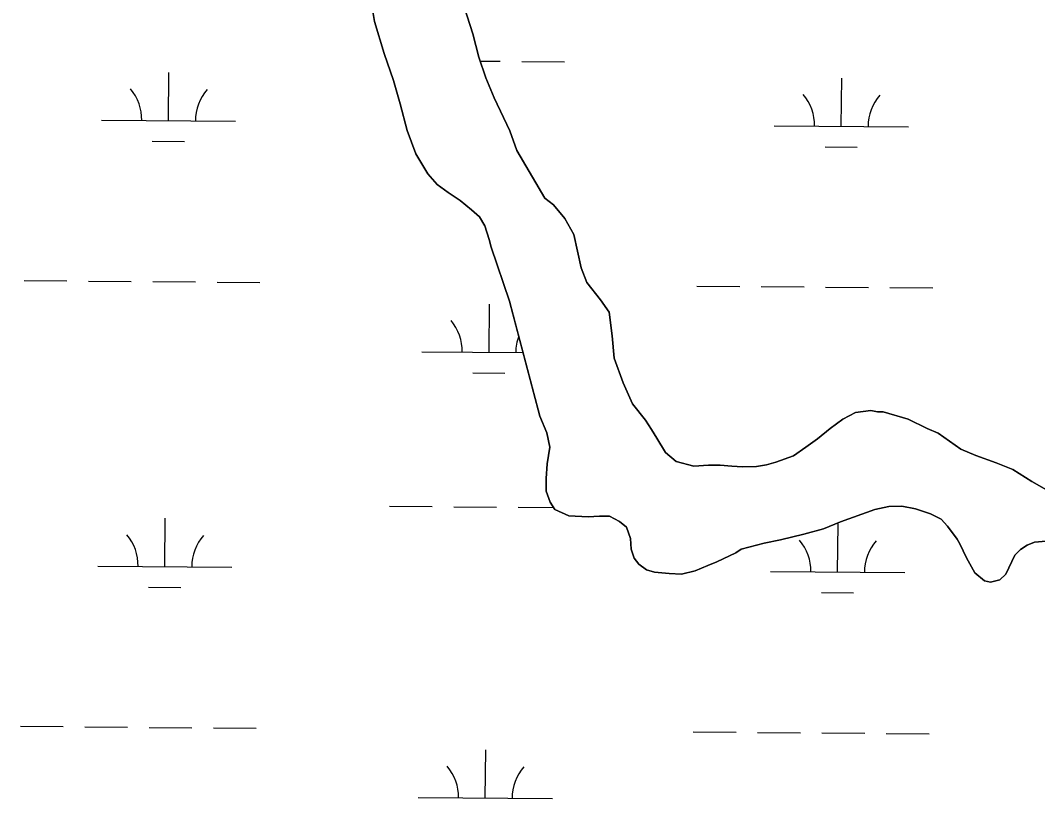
# Model space of a CAD drawing. Extents: x 3271442 to 3309282, y 752266 to 777610.
# Drawn here: x 3301901 to 3302660, y 760845 to 761426 of the extents above; entities that cross this region are included whole.
import ezdxf

# ---------------------------------------------------------------- set-up
doc = ezdxf.new("R2010")
doc.units = 0
doc.layers.add('V-SITE-VEGE', color=7, linetype='Continuous')
doc.layers.add('V-WETL-SWMP', color=7, linetype='Continuous')

msp = doc.modelspace()

# ---------------------------------------------------------------- linework, layer by layer
at = {"layer": 'V-SITE-VEGE'}
for p, q in [((3302161.92, 761446.57), (3302165.73, 761424.85)), ((3302239.03, 761415.75), (3302232.62, 761435.82)), ((3302165.73, 761424.85), (3302172.76, 761401.06)), ((3302243.39, 761398.28), (3302239.03, 761415.75)), ((3302172.76, 761401.06), (3302179.75, 761380.96)), ((3302248.81, 761382.91), (3302243.39, 761398.28)), ((3302179.75, 761380.96), (3302184.89, 761363.46)), ((3302254.83, 761367.9), (3302248.81, 761382.91)), ((3302184.89, 761363.46), (3302189.94, 761343.63)), ((3302266.69, 761343.34), (3302254.83, 761367.9)), ((3302189.94, 761343.63), (3302196.44, 761326.28)), ((3302271.75, 761328.76), (3302266.69, 761343.34)), ((3302196.44, 761326.28), (3302205.37, 761311.15)), ((3302292.69, 761292.95), (3302271.75, 761328.76)), ((3302205.37, 761311.15), (3302212.45, 761303.3)), ((3302212.45, 761303.3), (3302220.57, 761297.34)), ((3302220.57, 761297.34), (3302229.66, 761291.35)), ((3302229.66, 761291.35), (3302237.94, 761284.42)), ((3302299.31, 761288.22), (3302292.69, 761292.95)), ((3302307.65, 761277.98), (3302299.31, 761288.22)), ((3302237.94, 761284.42), (3302243.95, 761279.13)), ((3302243.95, 761279.13), (3302247.96, 761272.36)), ((3302247.96, 761272.36), (3302251.26, 761262.32)), ((3302314.37, 761266.05), (3302307.65, 761277.98)), ((3302319.8, 761240.97), (3302314.37, 761266.05)), ((3302251.26, 761262.32), (3302252.79, 761256.62)), ((3302252.79, 761256.62), (3302266.35, 761216.25)), ((3302324.04, 761230.11), (3302319.8, 761240.97)), ((3302334.22, 761217.27), (3302324.04, 761230.11)), ((3302266.35, 761216.25), (3302270.62, 761200.11)), ((3302340.65, 761207.89), (3302334.22, 761217.27)), ((3302341.72, 761200.11), (3302340.65, 761207.89)), ((3302270.62, 761200.11), (3302289.02, 761130.43)), ((3302343.07, 761190.3), (3302341.72, 761200.11)), ((3302344.36, 761173.73), (3302343.07, 761190.3)), ((3302351.22, 761155.39), (3302344.36, 761173.73)), ((3302358.18, 761139.56), (3302351.22, 761155.39)), ((3302367.8, 761127.33), (3302358.18, 761139.56)), ((3302289.02, 761130.43), (3302294.17, 761117.98)), ((3302372.39, 761120.54), (3302367.8, 761127.33)), ((3302514.95, 761128.15), (3302505.54, 761121.14)), ((3302524.47, 761133.02), (3302514.95, 761128.15)), ((3302536, 761134.51), (3302524.47, 761133.02)), ((3302540.83, 761133.74), (3302536, 761134.51)), ((3302545.09, 761133.57), (3302540.83, 761133.74)), ((3302563.73, 761128.18), (3302545.09, 761133.57)), ((3302577.84, 761121.21), (3302563.73, 761128.18)), ((3302376.22, 761113.98), (3302372.39, 761120.54)), ((3302505.54, 761121.14), (3302496.11, 761113.54)), ((3302586.06, 761117.77), (3302577.84, 761121.21)), ((3302294.17, 761117.98), (3302296.46, 761107.2)), ((3302382.79, 761103.23), (3302376.22, 761113.98)), ((3302496.11, 761113.54), (3302487.51, 761107.27)), ((3302603.08, 761105.83), (3302586.06, 761117.77)), ((3302296.46, 761107.2), (3302294.42, 761094.85)), ((3302487.51, 761107.27), (3302478.12, 761100.84)), ((3302614.16, 761100.93), (3302603.08, 761105.83)), ((3302390.69, 761096.5), (3302382.79, 761103.23)), ((3302478.12, 761100.84), (3302465.1, 761096.1)), ((3302629.5, 761095.66), (3302614.16, 761100.93)), ((3302294.42, 761094.85), (3302293.61, 761083.99)), ((3302403.96, 761093.06), (3302390.69, 761096.5)), ((3302414.88, 761093.8), (3302403.96, 761093.06)), ((3302423.43, 761093.85), (3302414.88, 761093.8)), ((3302432.14, 761093.12), (3302423.43, 761093.85)), ((3302440.29, 761092.61), (3302432.14, 761093.12)), ((3302450.6, 761092.79), (3302440.29, 761092.61)), ((3302458.03, 761094.05), (3302450.6, 761092.79)), ((3302465.1, 761096.1), (3302458.03, 761094.05)), ((3302641.74, 761090.51), (3302629.5, 761095.66)), ((3302655.96, 761081.6), (3302641.74, 761090.51)), ((3302293.61, 761083.99), (3302293.62, 761074.47)), ((3302293.62, 761074.47), (3302296.6, 761066.19)), ((3302666.99, 761075.33), (3302655.96, 761081.6)), ((3302296.6, 761066.19), (3302300.08, 761060.81)), ((3302300.08, 761060.81), (3302310.58, 761056.12)), ((3302513.29, 761051.45), (3302538.93, 761060.74)), ((3302538.93, 761060.74), (3302549.32, 761063.06)), ((3302549.32, 761063.06), (3302559.04, 761063.26)), ((3302559.04, 761063.26), (3302569.26, 761061.3)), ((3302569.26, 761061.3), (3302580.39, 761057.56)), ((3302310.58, 761056.12), (3302325.13, 761055.35)), ((3302325.13, 761055.35), (3302333.5, 761055.8)), ((3302333.5, 761055.8), (3302341.08, 761055.7)), ((3302341.08, 761055.7), (3302348.5, 761051.71)), ((3302348.5, 761051.71), (3302353.59, 761047.63)), ((3302500.65, 761046.31), (3302513.29, 761051.45)), ((3302580.39, 761057.56), (3302588.4, 761053.55)), ((3302588.4, 761053.55), (3302593.24, 761048.31)), ((3302353.59, 761047.63), (3302356.56, 761039.15)), ((3302485.92, 761042.23), (3302500.65, 761046.31)), ((3302593.24, 761048.31), (3302600.45, 761038.69)), ((3302356.56, 761039.15), (3302357.22, 761031.16)), ((3302456.31, 761035.62), (3302468.46, 761038.06)), ((3302468.46, 761038.06), (3302485.92, 761042.23)), ((3302600.45, 761038.69), (3302602.25, 761035.13)), ((3302652.54, 761034.12), (3302658.07, 761036.43)), ((3302658.07, 761036.43), (3302675.43, 761037.88)), ((3302357.22, 761031.16), (3302359.48, 761024.46)), ((3302435.24, 761028.48), (3302439.23, 761031.24)), ((3302439.23, 761031.24), (3302456.31, 761035.62)), ((3302602.25, 761035.13), (3302607.27, 761024.63)), ((3302643.31, 761026.71), (3302647.55, 761030.82)), ((3302647.55, 761030.82), (3302652.54, 761034.12)), ((3302359.48, 761024.46), (3302362.81, 761020.06)), ((3302414.27, 761019), (3302420.98, 761021.65)), ((3302420.98, 761021.65), (3302435.24, 761028.48)), ((3302607.27, 761024.63), (3302613.44, 761013.5)), ((3302636.52, 761012.4), (3302643.31, 761026.71)), ((3302362.81, 761020.06), (3302368.66, 761015.74)), ((3302368.66, 761015.74), (3302374.42, 761013.96)), ((3302374.42, 761013.96), (3302385.46, 761012.95)), ((3302394.57, 761012.39), (3302404.98, 761015.09)), ((3302404.98, 761015.09), (3302414.27, 761019)), ((3302613.44, 761013.5), (3302620.79, 761007.57)), ((3302385.46, 761012.95), (3302394.57, 761012.39)), ((3302620.79, 761007.57), (3302625.22, 761006.43)), ((3302625.22, 761006.43), (3302632.28, 761008.29)), ((3302632.28, 761008.29), (3302636.52, 761012.4))]:
    msp.add_line(p, q, dxfattribs=at)
at = {"layer": 'V-WETL-SWMP'}
for p, q in [((3302165.73, 761424.85), (3302161.92, 761446.57)), ((3302232.62, 761435.82), (3302239.03, 761415.75)), ((3302172.76, 761401.06), (3302165.73, 761424.85)), ((3302239.03, 761415.75), (3302243.39, 761398.28)), ((3302179.74, 761380.96), (3302172.76, 761401.06)), ((3302243.39, 761398.28), (3302248.81, 761382.91)), ((3302244.42, 761395.35), (3302259.47, 761395.22)), ((3302275.47, 761395.09), (3302307.46, 761394.83)), ((3302012.03, 761350.83), (3302012.32, 761386.83)), ((3302184.88, 761363.46), (3302179.74, 761380.96)), ((3302248.81, 761382.91), (3302254.83, 761367.9)), ((3302513.92, 761346.7), (3302514.22, 761382.7)), ((3302189.93, 761343.63), (3302184.88, 761363.46)), ((3302254.83, 761367.9), (3302266.69, 761343.34)), ((3301962.03, 761351.24), (3302062.03, 761350.42)), ((3302196.44, 761326.28), (3302189.93, 761343.63)), ((3302266.69, 761343.34), (3302271.75, 761328.76)), ((3302463.92, 761347.11), (3302563.92, 761346.29)), ((3301999.9, 761335.5), (3302023.9, 761335.3)), ((3302205.37, 761311.15), (3302196.44, 761326.28)), ((3302271.75, 761328.76), (3302292.69, 761292.95)), ((3302501.79, 761331.37), (3302525.79, 761331.17)), ((3302212.45, 761303.3), (3302205.37, 761311.15)), ((3302220.57, 761297.34), (3302212.45, 761303.3)), ((3302229.66, 761291.35), (3302220.57, 761297.34)), ((3302237.94, 761284.41), (3302229.66, 761291.35)), ((3302292.69, 761292.95), (3302299.31, 761288.22)), ((3302299.31, 761288.22), (3302307.65, 761277.98)), ((3302243.95, 761279.13), (3302237.94, 761284.41)), ((3302247.96, 761272.36), (3302243.95, 761279.13)), ((3302251.26, 761262.32), (3302247.96, 761272.36)), ((3302307.65, 761277.98), (3302314.37, 761266.06)), ((3302314.37, 761266.06), (3302319.8, 761240.97)), ((3302252.78, 761256.62), (3302251.26, 761262.32)), ((3302266.35, 761216.25), (3302252.78, 761256.62)), ((3302319.8, 761240.97), (3302324.04, 761230.11)), ((3301904.2, 761231.64), (3301936.2, 761231.38)), ((3301952.2, 761231.25), (3301984.2, 761230.99)), ((3302000.2, 761230.85), (3302032.19, 761230.59)), ((3302048.19, 761230.46), (3302080.19, 761230.19)), ((3302324.04, 761230.11), (3302334.22, 761217.27)), ((3302406.09, 761227.51), (3302438.09, 761227.25)), ((3302454.09, 761227.12), (3302486.09, 761226.85)), ((3302502.09, 761226.72), (3302534.09, 761226.46)), ((3302550.08, 761226.32), (3302582.08, 761226.06)), ((3302251.09, 761178.04), (3302251.38, 761214.04)), ((3302289.02, 761130.43), (3302266.35, 761216.25)), ((3302334.22, 761217.27), (3302340.65, 761207.88)), ((3302340.65, 761207.88), (3302343.07, 761190.3)), ((3302343.07, 761190.3), (3302344.36, 761173.73)), ((3302201.09, 761178.46), (3302276.5, 761177.83)), ((3302344.36, 761173.73), (3302351.22, 761155.39)), ((3302238.96, 761162.71), (3302262.96, 761162.51)), ((3302351.22, 761155.39), (3302358.18, 761139.56)), ((3302358.18, 761139.56), (3302367.8, 761127.33)), ((3302294.17, 761117.98), (3302289.02, 761130.43)), ((3302367.8, 761127.33), (3302372.39, 761120.54)), ((3302505.54, 761121.14), (3302514.95, 761128.15)), ((3302514.95, 761128.15), (3302524.47, 761133.02)), ((3302524.47, 761133.02), (3302536, 761134.51)), ((3302536, 761134.51), (3302540.82, 761133.74)), ((3302540.82, 761133.74), (3302545.09, 761133.57)), ((3302545.09, 761133.57), (3302563.73, 761128.18)), ((3302563.73, 761128.18), (3302577.84, 761121.21)), ((3302372.39, 761120.54), (3302376.22, 761113.98)), ((3302496.11, 761113.54), (3302505.54, 761121.14)), ((3302577.84, 761121.21), (3302586.06, 761117.77)), ((3302296.46, 761107.2), (3302294.17, 761117.98)), ((3302376.22, 761113.98), (3302382.79, 761103.23)), ((3302487.5, 761107.27), (3302496.11, 761113.54)), ((3302586.06, 761117.77), (3302603.08, 761105.83)), ((3302294.42, 761094.85), (3302296.46, 761107.2)), ((3302478.12, 761100.84), (3302487.5, 761107.27)), ((3302603.08, 761105.83), (3302614.16, 761100.93)), ((3302382.79, 761103.23), (3302390.69, 761096.5)), ((3302465.1, 761096.1), (3302478.12, 761100.84)), ((3302614.16, 761100.93), (3302629.5, 761095.66)), ((3302293.61, 761084), (3302294.42, 761094.85)), ((3302390.69, 761096.5), (3302403.96, 761093.06)), ((3302403.96, 761093.06), (3302414.87, 761093.8)), ((3302414.87, 761093.8), (3302423.43, 761093.85)), ((3302423.43, 761093.85), (3302432.14, 761093.12)), ((3302432.14, 761093.12), (3302440.29, 761092.61)), ((3302440.29, 761092.61), (3302450.59, 761092.79)), ((3302450.59, 761092.79), (3302458.03, 761094.05)), ((3302458.03, 761094.05), (3302465.1, 761096.1)), ((3302629.5, 761095.66), (3302641.74, 761090.51)), ((3302641.74, 761090.51), (3302655.96, 761081.6)), ((3302293.62, 761074.47), (3302293.61, 761084)), ((3302296.6, 761066.19), (3302293.62, 761074.47)), ((3302655.96, 761081.6), (3302666.99, 761075.33)), ((3302176.73, 761063.22), (3302208.73, 761062.96)), ((3302224.73, 761062.82), (3302256.73, 761062.56)), ((3302272.73, 761062.43), (3302299.17, 761062.21)), ((3302300.08, 761060.81), (3302296.6, 761066.19)), ((3302310.58, 761056.12), (3302300.08, 761060.81)), ((3302538.92, 761060.74), (3302513.29, 761051.45)), ((3302549.31, 761063.05), (3302538.92, 761060.74)), ((3302559.04, 761063.26), (3302549.31, 761063.05)), ((3302569.26, 761061.3), (3302559.04, 761063.26)), ((3302580.39, 761057.56), (3302569.26, 761061.3)), ((3302009.29, 761018.17), (3302009.58, 761054.17)), ((3302325.13, 761055.35), (3302310.58, 761056.12)), ((3302333.5, 761055.8), (3302325.13, 761055.35)), ((3302341.08, 761055.7), (3302333.5, 761055.8)), ((3302348.5, 761051.71), (3302341.08, 761055.7)), ((3302353.59, 761047.63), (3302348.5, 761051.71)), ((3302513.29, 761051.45), (3302500.65, 761046.31)), ((3302588.39, 761053.55), (3302580.39, 761057.56)), ((3302593.24, 761048.31), (3302588.39, 761053.55)), ((3302356.56, 761039.15), (3302353.59, 761047.63)), ((3302500.65, 761046.31), (3302485.92, 761042.23)), ((3302511.18, 761014.03), (3302511.48, 761050.03)), ((3302600.44, 761038.69), (3302593.24, 761048.31)), ((3302357.22, 761031.16), (3302356.56, 761039.15)), ((3302468.46, 761038.06), (3302456.31, 761035.62)), ((3302485.92, 761042.23), (3302468.46, 761038.06)), ((3302602.24, 761035.13), (3302600.44, 761038.69)), ((3302658.07, 761036.43), (3302652.54, 761034.12)), ((3302675.42, 761037.88), (3302658.07, 761036.43)), ((3302359.48, 761024.46), (3302357.22, 761031.16)), ((3302439.23, 761031.24), (3302435.24, 761028.48)), ((3302456.31, 761035.62), (3302439.23, 761031.24)), ((3302607.27, 761024.63), (3302602.24, 761035.13)), ((3302647.55, 761030.82), (3302643.31, 761026.71)), ((3302652.54, 761034.12), (3302647.55, 761030.82)), ((3302362.8, 761020.06), (3302359.48, 761024.46)), ((3302420.98, 761021.66), (3302414.26, 761019)), ((3302435.24, 761028.48), (3302420.98, 761021.66)), ((3302613.44, 761013.5), (3302607.27, 761024.63)), ((3302643.31, 761026.71), (3302636.53, 761012.4)), ((3301959.29, 761018.58), (3302059.29, 761017.76)), ((3302368.66, 761015.74), (3302362.8, 761020.06)), ((3302374.42, 761013.96), (3302368.66, 761015.74)), ((3302385.46, 761012.95), (3302374.42, 761013.96)), ((3302404.98, 761015.09), (3302394.57, 761012.39)), ((3302414.26, 761019), (3302404.98, 761015.09)), ((3302461.18, 761014.45), (3302561.18, 761013.62)), ((3302620.79, 761007.58), (3302613.44, 761013.5)), ((3302394.57, 761012.39), (3302385.46, 761012.95)), ((3302625.21, 761006.43), (3302620.79, 761007.58)), ((3302632.28, 761008.29), (3302625.21, 761006.43)), ((3302636.53, 761012.4), (3302632.28, 761008.29)), ((3301997.16, 761002.84), (3302021.16, 761002.64)), ((3302499.05, 760998.7), (3302523.05, 760998.5)), ((3301901.46, 760898.98), (3301933.46, 760898.72)), ((3301949.46, 760898.59), (3301981.46, 760898.32)), ((3301997.46, 760898.19), (3302029.45, 760897.93)), ((3302045.45, 760897.79), (3302077.45, 760897.53)), ((3302403.35, 760894.85), (3302435.35, 760894.58)), ((3302451.35, 760894.45), (3302483.35, 760894.19)), ((3302499.35, 760894.06), (3302531.35, 760893.79)), ((3302547.34, 760893.66), (3302579.34, 760893.4)), ((3302248.34, 760845.38), (3302248.64, 760881.38)), ((3302198.35, 760845.79), (3302298.34, 760844.97))]:
    msp.add_line(p, q, dxfattribs=at)
for centre, start, end in [((3301956.79, 761351.76), 358.75626, 40.29991), ((3302067.27, 761350.85), 138.75625, 180.29991), ((3302458.68, 761347.63), 358.75626, 40.29991), ((3302569.16, 761346.72), 138.75625, 180.29991), ((3302195.85, 761178.97), 358.75626, 40.29991), ((3302306.33, 761178.06), 159.87414, 180.29991), ((3301954.05, 761019.1), 358.75626, 40.29991), ((3302064.53, 761018.19), 138.75625, 180.29991), ((3302455.94, 761014.96), 358.75626, 40.29991), ((3302566.42, 761014.05), 138.75625, 180.29991), ((3302193.11, 760846.31), 358.75626, 40.29991), ((3302303.59, 760845.4), 138.75625, 180.29991)]:
    msp.add_arc(centre, 35.25, start, end, dxfattribs=at)

doc.saveas('drawing.dxf')
